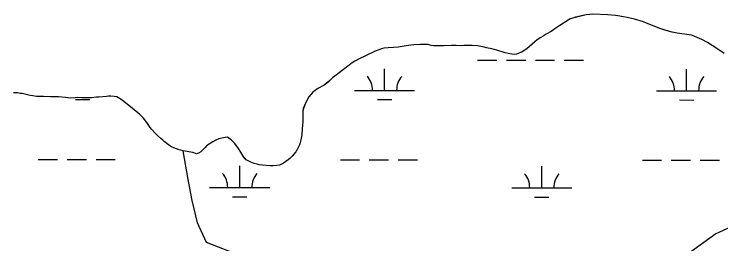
# Model space of a CAD drawing. Extents: x 3148686 to 3186545, y 916144 to 941516.
# Drawn here: x 3172697 to 3173871, y 923611 to 923994 of the extents above; entities that cross this region are included whole.
import ezdxf

# ---------------------------------------------------------------- set-up
doc = ezdxf.new("R2010")
doc.units = 0
for name, color, linetype in [('V-SITE-VEGE', 7, 'Continuous'), ('V-TOPO-SHOR', 7, 'Continuous'), ('V-WETL-SWMP', 7, 'Continuous')]:
    doc.layers.add(name, color=color, linetype=linetype)

msp = doc.modelspace()

# ---------------------------------------------------------------- linework, layer by layer
at = {"layer": 'V-SITE-VEGE'}
for p, q in [((3173647.3, 923992.2), (3173629.4, 923988.2)), ((3173653.6, 923993.1), (3173647.3, 923992.2)), ((3173658.5, 923993.5), (3173653.6, 923993.1)), ((3173683.4, 923992.5), (3173658.5, 923993.5)), ((3173696, 923991.2), (3173683.4, 923992.5)), ((3173700.1, 923990.7), (3173696, 923991.2)), ((3173709.6, 923988.8), (3173700.1, 923990.7)), ((3173715.7, 923988.1), (3173709.6, 923988.8)), ((3173617.6, 923983.7), (3173603.5, 923974.6)), ((3173621, 923985.5), (3173617.6, 923983.7)), ((3173624.9, 923986.9), (3173621, 923985.5)), ((3173629.4, 923988.2), (3173624.9, 923986.9)), ((3173727.6, 923985.2), (3173715.7, 923988.1)), ((3173742.4, 923980.4), (3173727.6, 923985.2)), ((3173747.7, 923978.5), (3173742.4, 923980.4)), ((3173762.9, 923972.1), (3173747.7, 923978.5)), ((3173595.3, 923968.8), (3173589, 923964.6)), ((3173603.5, 923974.6), (3173595.3, 923968.8)), ((3173769.7, 923969.6), (3173762.9, 923972.1)), ((3173778.4, 923966.9), (3173769.7, 923969.6)), ((3173783.9, 923965.3), (3173778.4, 923966.9)), ((3173790, 923963.4), (3173783.9, 923965.3)), ((3173572, 923954.6), (3173566.1, 923950.8)), ((3173575.7, 923956.6), (3173572, 923954.6)), ((3173581, 923960), (3173575.7, 923956.6)), ((3173589, 923964.6), (3173581, 923960)), ((3173798.5, 923961.7), (3173790, 923963.4)), ((3173822.4, 923958.2), (3173798.5, 923961.7)), ((3173828.1, 923956.4), (3173822.4, 923958.2)), ((3173839.7, 923951.2), (3173828.1, 923956.4)), ((3173360.8, 923942.5), (3173355.9, 923941.6)), ((3173371.9, 923943.2), (3173360.8, 923942.5)), ((3173376.6, 923943.2), (3173371.9, 923943.2)), ((3173384.5, 923942.7), (3173376.6, 923943.2)), ((3173390, 923941.3), (3173384.5, 923942.7)), ((3173562, 923947.6), (3173553.4, 923939.7)), ((3173566.1, 923950.8), (3173562, 923947.6)), ((3173848.9, 923946.2), (3173839.7, 923951.2)), ((3173864.5, 923936), (3173848.9, 923946.2)), ((3173296.9, 923931.9), (3173280.4, 923924.3)), ((3173302.8, 923934.3), (3173296.9, 923931.9)), ((3173307.1, 923935.7), (3173302.8, 923934.3)), ((3173311.2, 923936.6), (3173307.1, 923935.7)), ((3173318.5, 923937.4), (3173311.2, 923936.6)), ((3173327, 923937.9), (3173318.5, 923937.4)), ((3173335.1, 923938.5), (3173327, 923937.9)), ((3173348.4, 923940.8), (3173335.1, 923938.5)), ((3173355.9, 923941.6), (3173348.4, 923940.8)), ((3173393.6, 923940.8), (3173390, 923941.3)), ((3173398.9, 923940.8), (3173393.6, 923940.8)), ((3173410.3, 923940.5), (3173398.9, 923940.8)), ((3173423.3, 923941), (3173410.3, 923940.5)), ((3173431.2, 923941.1), (3173423.3, 923941)), ((3173440.6, 923940.7), (3173431.2, 923941.1)), ((3173444, 923941), (3173440.6, 923940.7)), ((3173457.8, 923941.3), (3173444, 923941)), ((3173466.5, 923940.6), (3173457.8, 923941.3)), ((3173477.7, 923938.5), (3173466.5, 923940.6)), ((3173481.7, 923937.5), (3173477.7, 923938.5)), ((3173490.5, 923935.8), (3173481.7, 923937.5)), ((3173494.5, 923934.7), (3173490.5, 923935.8)), ((3173498.8, 923933.7), (3173494.5, 923934.7)), ((3173512.7, 923929.3), (3173498.8, 923933.7)), ((3173541.2, 923930.7), (3173537.3, 923928.9)), ((3173548.9, 923935.9), (3173541.2, 923930.7)), ((3173553.4, 923939.7), (3173548.9, 923935.9)), ((3173876.4, 923927.9), (3173864.5, 923936)), ((3173270.2, 923919.1), (3173263.1, 923915.1)), ((3173280.4, 923924.3), (3173270.2, 923919.1)), ((3173517.6, 923928), (3173512.7, 923929.3)), ((3173523.9, 923926.8), (3173517.6, 923928)), ((3173527.9, 923926.5), (3173523.9, 923926.8)), ((3173531.4, 923926.9), (3173527.9, 923926.5)), ((3173537.3, 923928.9), (3173531.4, 923926.9)), ((3173258.6, 923912.3), (3173229.4, 923890.4)), ((3173263.1, 923915.1), (3173258.6, 923912.3)), ((3173225.9, 923887.4), (3173218.3, 923880.5)), ((3173229.4, 923890.4), (3173225.9, 923887.4)), ((3173211.8, 923875.5), (3173201.6, 923869.7)), ((3173218.3, 923880.5), (3173211.8, 923875.5)), ((3172702, 923862.2), (3172695.7, 923862.5)), ((3172706.9, 923861.6), (3172702, 923862.2)), ((3172710.1, 923861.4), (3172706.9, 923861.6)), ((3172723.5, 923858.2), (3172710.1, 923861.4)), ((3173189.7, 923859.9), (3173186.6, 923855.8)), ((3173193, 923863.3), (3173189.7, 923859.9)), ((3173196.7, 923866.3), (3173193, 923863.3)), ((3173201.6, 923869.7), (3173196.7, 923866.3)), ((3172727.5, 923857.4), (3172723.5, 923858.2)), ((3172733.6, 923856.5), (3172727.5, 923857.4)), ((3172738.1, 923856.1), (3172733.6, 923856.5)), ((3172745.6, 923856.2), (3172738.1, 923856.1)), ((3172757, 923855.7), (3172745.6, 923856.2)), ((3172770.6, 923855.6), (3172757, 923855.7)), ((3172782.1, 923854.9), (3172770.6, 923855.6)), ((3172790, 923853.8), (3172782.1, 923854.9)), ((3172798.2, 923854.3), (3172790, 923853.8)), ((3172801.8, 923854.7), (3172798.2, 923854.3)), ((3172808.5, 923854.1), (3172801.8, 923854.7)), ((3172812.6, 923854.2), (3172808.5, 923854.1)), ((3172816, 923854), (3172812.6, 923854.2)), ((3172825, 923854.1), (3172816, 923854)), ((3172833.5, 923855.1), (3172825, 923854.1)), ((3172837.6, 923855), (3172833.5, 923855.1)), ((3172850.2, 923856.4), (3172837.6, 923855)), ((3172853.4, 923856.7), (3172850.2, 923856.4)), ((3172857.5, 923856.7), (3172853.4, 923856.7)), ((3172862.8, 923856.4), (3172857.5, 923856.7)), ((3172867.2, 923855.6), (3172862.8, 923856.4)), ((3172870.1, 923854), (3172867.2, 923855.6)), ((3172876.1, 923850.2), (3172870.1, 923854)), ((3172879.3, 923847.6), (3172876.1, 923850.2)), ((3173186.6, 923855.8), (3173180.7, 923845.5)), ((3172887.4, 923841.6), (3172879.3, 923847.6)), ((3172902.3, 923829.3), (3172887.4, 923841.6)), ((3173177.3, 923836.4), (3173176.7, 923832.4)), ((3173180.7, 923845.5), (3173177.3, 923836.4)), ((3172905, 923826.7), (3172902.3, 923829.3)), ((3172911.6, 923820.1), (3172905, 923826.7)), ((3173176.3, 923827.9), (3173176.2, 923824.2)), ((3173176.7, 923832.4), (3173176.3, 923827.9)), ((3172917.4, 923813), (3172911.6, 923820.1)), ((3172922.7, 923805), (3172917.4, 923813)), ((3173176.2, 923814.7), (3173175.7, 923808)), ((3173176.2, 923824.2), (3173176.4, 923819.4)), ((3173176.4, 923819.4), (3173176.2, 923814.7)), ((3172925.5, 923801.3), (3172922.7, 923805)), ((3172930.7, 923795.6), (3172925.5, 923801.3)), ((3173175.6, 923803.1), (3173174.6, 923792.8)), ((3173175.7, 923808), (3173175.6, 923803.1)), ((3172935.1, 923791.3), (3172930.7, 923795.6)), ((3172940.4, 923786.4), (3172935.1, 923791.3)), ((3173174.6, 923792.8), (3173173.7, 923787.1)), ((3172943.6, 923783.9), (3172940.4, 923786.4)), ((3172946.2, 923781.6), (3172943.6, 923783.9)), ((3172955.3, 923774.3), (3172946.2, 923781.6)), ((3173026.8, 923780.8), (3173016.6, 923774)), ((3173032.1, 923783.6), (3173026.8, 923780.8)), ((3173037, 923785.8), (3173032.1, 923783.6)), ((3173047.2, 923788.3), (3173037, 923785.8)), ((3173051.1, 923788.7), (3173047.2, 923788.3)), ((3173053.7, 923787.1), (3173051.1, 923788.7)), ((3173057.9, 923783.6), (3173053.7, 923787.1)), ((3173062.8, 923778.7), (3173057.9, 923783.6)), ((3173066.6, 923773.8), (3173062.8, 923778.7)), ((3173171.8, 923779), (3173170.8, 923776)), ((3173173.7, 923787.1), (3173171.8, 923779)), ((3172958.1, 923772.8), (3172955.3, 923774.3)), ((3172962, 923771), (3172958.1, 923772.8)), ((3172970.7, 923767.6), (3172962, 923771)), ((3172977.8, 923765.8), (3172970.7, 923767.6)), ((3172993.4, 923763), (3172977.8, 923765.8)), ((3173014.4, 923771.7), (3173007, 923764.1)), ((3173016.6, 923774), (3173014.4, 923771.7)), ((3173069.4, 923769.7), (3173066.6, 923773.8)), ((3173073.2, 923763.6), (3173069.4, 923769.7)), ((3173167.2, 923768.1), (3173164.6, 923764.2)), ((3173170.8, 923776), (3173167.2, 923768.1)), ((3172999.9, 923761.1), (3172993.4, 923763)), ((3173002.9, 923762.1), (3172999.9, 923761.1)), ((3173007, 923764.1), (3173002.9, 923762.1)), ((3173077.2, 923756.8), (3173073.2, 923763.6)), ((3173079.8, 923753.5), (3173077.2, 923756.8)), ((3173155.6, 923753.9), (3173152.3, 923750.9)), ((3173158.6, 923757), (3173155.6, 923753.9)), ((3173164.6, 923764.2), (3173158.6, 923757)), ((3173082.4, 923751.1), (3173079.8, 923753.5)), ((3173090.1, 923746.8), (3173082.4, 923751.1)), ((3173095.8, 923744.7), (3173090.1, 923746.8)), ((3173100.4, 923743.6), (3173095.8, 923744.7)), ((3173103.9, 923742.8), (3173100.4, 923743.6)), ((3173109.4, 923742.1), (3173103.9, 923742.8)), ((3173122.1, 923740.8), (3173109.4, 923742.1)), ((3173137.8, 923742.3), (3173133.5, 923741.5)), ((3173144.5, 923745.3), (3173137.8, 923742.3)), ((3173148.4, 923747.9), (3173144.5, 923745.3)), ((3173152.3, 923750.9), (3173148.4, 923747.9)), ((3173127.4, 923740.8), (3173122.1, 923740.8)), ((3173133.5, 923741.5), (3173127.4, 923740.8))]:
    msp.add_line(p, q, dxfattribs=at)
at = {"layer": 'V-TOPO-SHOR'}
for points in [[(3173742.4, 923980.4), (3173727.6, 923985.2), (3173715.7, 923988.1), (3173709.6, 923988.8), (3173700.1, 923990.7), (3173696, 923991.2), (3173683.4, 923992.5), (3173658.5, 923993.5), (3173653.6, 923993.1), (3173647.3, 923992.2), (3173629.4, 923988.2), (3173624.9, 923986.9), (3173621, 923985.5), (3173617.6, 923983.7), (3173603.5, 923974.6), (3173595.3, 923968.8), (3173589, 923964.6), (3173581, 923960), (3173575.7, 923956.6), (3173572, 923954.6), (3173566.1, 923950.8), (3173562, 923947.6), (3173553.4, 923939.7), (3173548.9, 923935.9), (3173541.2, 923930.7), (3173537.3, 923928.9), (3173531.4, 923926.9), (3173527.9, 923926.5), (3173523.9, 923926.8), (3173517.6, 923928), (3173512.7, 923929.3), (3173498.8, 923933.7), (3173494.5, 923934.7), (3173490.5, 923935.8), (3173481.7, 923937.5), (3173477.7, 923938.5), (3173466.5, 923940.6), (3173457.8, 923941.3), (3173444, 923941), (3173440.6, 923940.7), (3173431.2, 923941.1), (3173423.3, 923941), (3173410.3, 923940.5), (3173398.9, 923940.8), (3173393.6, 923940.8), (3173390, 923941.3), (3173384.5, 923942.7), (3173376.6, 923943.2), (3173371.9, 923943.2), (3173360.8, 923942.5), (3173355.9, 923941.6), (3173348.4, 923940.8), (3173335.1, 923938.5), (3173327, 923937.9), (3173318.5, 923937.4), (3173311.2, 923936.6), (3173307.1, 923935.7), (3173302.8, 923934.3), (3173296.9, 923931.9), (3173280.4, 923924.3), (3173270.2, 923919.1), (3173263.1, 923915.1), (3173258.6, 923912.3), (3173229.4, 923890.4), (3173225.9, 923887.4), (3173218.3, 923880.5), (3173211.8, 923875.5), (3173201.6, 923869.7), (3173196.7, 923866.3), (3173193, 923863.3), (3173189.7, 923859.9), (3173186.6, 923855.8), (3173180.7, 923845.5), (3173177.3, 923836.4), (3173176.7, 923832.4), (3173176.3, 923827.9), (3173176.2, 923824.2), (3173176.4, 923819.4), (3173176.2, 923814.7), (3173175.7, 923808), (3173175.6, 923803.1), (3173174.6, 923792.8), (3173173.7, 923787.1), (3173171.8, 923779), (3173170.8, 923776), (3173167.2, 923768.1), (3173164.6, 923764.2), (3173158.6, 923757), (3173155.6, 923753.9), (3173152.3, 923750.9), (3173148.4, 923747.9), (3173144.5, 923745.3), (3173137.8, 923742.3), (3173133.5, 923741.5), (3173127.4, 923740.8), (3173122.1, 923740.8), (3173109.4, 923742.1), (3173103.9, 923742.8), (3173100.4, 923743.6), (3173095.8, 923744.7), (3173090.1, 923746.8)], [(3173876.4, 923927.9), (3173864.5, 923936), (3173848.9, 923946.2), (3173839.7, 923951.2), (3173828.1, 923956.4), (3173822.4, 923958.2), (3173798.5, 923961.7), (3173790, 923963.4), (3173783.9, 923965.3), (3173778.3, 923966.9), (3173769.7, 923969.6), (3173762.9, 923972.1), (3173747.7, 923978.5), (3173742.4, 923980.4)], [(3173090.1, 923746.8), (3173082.4, 923751.1), (3173079.8, 923753.5), (3173077.2, 923756.8), (3173073.2, 923763.6), (3173069.4, 923769.7), (3173066.6, 923773.8), (3173062.8, 923778.7), (3173057.9, 923783.6), (3173053.7, 923787.1), (3173051.1, 923788.7), (3173047.2, 923788.3), (3173037, 923785.8), (3173032.1, 923783.6), (3173026.8, 923780.8), (3173016.6, 923774), (3173014.4, 923771.7), (3173007, 923764.1), (3173002.9, 923762.1), (3172999.9, 923761.1), (3172993.4, 923763), (3172977.8, 923765.8), (3172970.7, 923767.6), (3172962, 923771), (3172958.1, 923772.8), (3172955.3, 923774.3), (3172946.2, 923781.6), (3172943.6, 923783.9), (3172940.4, 923786.4), (3172935.1, 923791.3), (3172930.7, 923795.6), (3172925.5, 923801.3), (3172922.7, 923805), (3172917.4, 923813), (3172911.6, 923820.1), (3172905, 923826.7), (3172902.3, 923829.3), (3172887.4, 923841.6), (3172879.3, 923847.6), (3172876.1, 923850.2), (3172870.1, 923854), (3172867.2, 923855.6), (3172862.8, 923856.4), (3172857.5, 923856.7), (3172853.4, 923856.7), (3172850.2, 923856.4), (3172837.6, 923855), (3172833.5, 923855.1), (3172825, 923854.1), (3172816, 923854), (3172812.6, 923854.2), (3172808.5, 923854.1), (3172801.8, 923854.7), (3172798.2, 923854.3), (3172790, 923853.8), (3172782.1, 923854.9), (3172770.6, 923855.6), (3172757, 923855.7), (3172745.6, 923856.2), (3172738.1, 923856.1), (3172733.6, 923856.5), (3172727.5, 923857.4), (3172723.5, 923858.2), (3172710.1, 923861.4), (3172706.9, 923861.6), (3172702, 923862.2), (3172695.7, 923862.5)], [(3173960.2, 923672.2), (3173862.7, 923627.5), (3173816.7, 923594.7), (3173777.3, 923551.1), (3173751.1, 923529.2), (3173707.3, 923514), (3173643.9, 923507.5), (3173552.1, 923498.8), (3173464.7, 923505.5), (3173414.4, 923512.1), (3173302.9, 923527.5), (3173215.5, 923560.4), (3173104, 923582.4), (3173073.4, 923591.2), (3173016.6, 923613.1), (3173001.3, 923645.9), (3172992.6, 923683.1), (3172986.1, 923718.1), (3172977.8, 923765.8)]]:
    msp.add_lwpolyline(points, dxfattribs=at)
at = {"layer": 'V-WETL-SWMP'}
for p, q in [((3173647.3, 923992.2), (3173629.4, 923988.1)), ((3173653.6, 923993.1), (3173647.3, 923992.2)), ((3173658.5, 923993.5), (3173653.6, 923993.1)), ((3173683.4, 923992.5), (3173658.5, 923993.5)), ((3173696, 923991.2), (3173683.4, 923992.5)), ((3173700.1, 923990.7), (3173696, 923991.2)), ((3173709.6, 923988.8), (3173700.1, 923990.7)), ((3173715.7, 923988), (3173709.6, 923988.8)), ((3173617.6, 923983.7), (3173603.5, 923974.5)), ((3173621, 923985.5), (3173617.6, 923983.7)), ((3173624.9, 923986.9), (3173621, 923985.5)), ((3173629.4, 923988.1), (3173624.9, 923986.9)), ((3173727.6, 923985.2), (3173715.7, 923988)), ((3173742.4, 923980.4), (3173727.6, 923985.2)), ((3173747.7, 923978.4), (3173742.4, 923980.4)), ((3173762.9, 923972.1), (3173747.7, 923978.4)), ((3173595.3, 923968.8), (3173589, 923964.6)), ((3173603.5, 923974.5), (3173595.3, 923968.8)), ((3173769.6, 923969.6), (3173762.9, 923972.1)), ((3173778.3, 923966.9), (3173769.6, 923969.6)), ((3173783.9, 923965.3), (3173778.3, 923966.9)), ((3173790, 923963.4), (3173783.9, 923965.3)), ((3173571.9, 923954.6), (3173566.1, 923950.8)), ((3173575.7, 923956.6), (3173571.9, 923954.6)), ((3173581, 923960), (3173575.7, 923956.6)), ((3173589, 923964.6), (3173581, 923960)), ((3173798.5, 923961.7), (3173790, 923963.4)), ((3173822.3, 923958.2), (3173798.5, 923961.7)), ((3173828.1, 923956.4), (3173822.3, 923958.2)), ((3173839.7, 923951.2), (3173828.1, 923956.4)), ((3173360.8, 923942.5), (3173355.9, 923941.6)), ((3173371.9, 923943.1), (3173360.8, 923942.5)), ((3173376.6, 923943.2), (3173371.9, 923943.1)), ((3173384.5, 923942.7), (3173376.6, 923943.2)), ((3173390, 923941.3), (3173384.5, 923942.7)), ((3173562, 923947.6), (3173553.3, 923939.7)), ((3173566.1, 923950.8), (3173562, 923947.6)), ((3173848.8, 923946.2), (3173839.7, 923951.2)), ((3173864.5, 923936), (3173848.8, 923946.2)), ((3173296.9, 923931.9), (3173280.4, 923924.3)), ((3173302.8, 923934.3), (3173296.9, 923931.9)), ((3173307.1, 923935.7), (3173302.8, 923934.3)), ((3173311.2, 923936.6), (3173307.1, 923935.7)), ((3173318.5, 923937.4), (3173311.2, 923936.6)), ((3173327, 923937.9), (3173318.5, 923937.4)), ((3173335, 923938.5), (3173327, 923937.9)), ((3173348.4, 923940.8), (3173335, 923938.5)), ((3173355.9, 923941.6), (3173348.4, 923940.8)), ((3173393.5, 923940.8), (3173390, 923941.3)), ((3173398.9, 923940.8), (3173393.5, 923940.8)), ((3173410.3, 923940.5), (3173398.9, 923940.8)), ((3173423.3, 923941), (3173410.3, 923940.5)), ((3173431.2, 923941.1), (3173423.3, 923941)), ((3173440.6, 923940.7), (3173431.2, 923941.1)), ((3173444, 923941), (3173440.6, 923940.7)), ((3173457.8, 923941.3), (3173444, 923941)), ((3173466.5, 923940.5), (3173457.8, 923941.3)), ((3173477.7, 923938.5), (3173466.5, 923940.5)), ((3173481.6, 923937.5), (3173477.7, 923938.5)), ((3173490.5, 923935.8), (3173481.6, 923937.5)), ((3173494.5, 923934.7), (3173490.5, 923935.8)), ((3173498.8, 923933.7), (3173494.5, 923934.7)), ((3173512.6, 923929.3), (3173498.8, 923933.7)), ((3173541.2, 923930.7), (3173537.3, 923928.9)), ((3173548.8, 923935.9), (3173541.2, 923930.7)), ((3173553.3, 923939.7), (3173548.8, 923935.9)), ((3173876.4, 923927.9), (3173864.5, 923936)), ((3173270.2, 923919.1), (3173263.1, 923915.1)), ((3173280.4, 923924.3), (3173270.2, 923919.1)), ((3173517.6, 923928), (3173512.6, 923929.3)), ((3173523.9, 923926.8), (3173517.6, 923928)), ((3173527.8, 923926.5), (3173523.9, 923926.8)), ((3173531.4, 923926.9), (3173527.8, 923926.5)), ((3173537.3, 923928.9), (3173531.4, 923926.9)), ((3173258.6, 923912.3), (3173229.4, 923890.4)), ((3173263.1, 923915.1), (3173258.6, 923912.3)), ((3173466.9, 923917.1), (3173498.9, 923917.1)), ((3173514.9, 923917), (3173546.9, 923917)), ((3173562.9, 923917), (3173594.9, 923917)), ((3173610.9, 923916.9), (3173642.9, 923916.9)), ((3173312.3, 923866.5), (3173312.3, 923902.5)), ((3173814.2, 923866), (3173814.2, 923902)), ((3173225.9, 923887.4), (3173218.3, 923880.4)), ((3173229.4, 923890.4), (3173225.9, 923887.4)), ((3173211.8, 923875.5), (3173201.6, 923869.7)), ((3173218.3, 923880.4), (3173211.8, 923875.5)), ((3172702, 923862.2), (3172695.7, 923862.5)), ((3172706.9, 923861.6), (3172702, 923862.2)), ((3172710.1, 923861.4), (3172706.9, 923861.6)), ((3172723.5, 923858.2), (3172710.1, 923861.4)), ((3173189.7, 923859.9), (3173186.6, 923855.8)), ((3173193, 923863.3), (3173189.7, 923859.9)), ((3173196.7, 923866.3), (3173193, 923863.3)), ((3173201.6, 923869.7), (3173196.7, 923866.3)), ((3173262.3, 923866.6), (3173362.3, 923866.5)), ((3173764.2, 923866), (3173864.2, 923865.9)), ((3172727.5, 923857.4), (3172723.5, 923858.2)), ((3172733.6, 923856.5), (3172727.5, 923857.4)), ((3172738.1, 923856.1), (3172733.6, 923856.5)), ((3172745.6, 923856.2), (3172738.1, 923856.1)), ((3172757, 923855.7), (3172745.6, 923856.2)), ((3172770.6, 923855.6), (3172757, 923855.7)), ((3172782.1, 923854.9), (3172770.6, 923855.6)), ((3172789.9, 923853.8), (3172782.1, 923854.9)), ((3172798.2, 923854.3), (3172789.9, 923853.8)), ((3172801.8, 923854.7), (3172798.2, 923854.3)), ((3172798.4, 923851.6), (3172822.4, 923851.6)), ((3172808.5, 923854.1), (3172801.8, 923854.7)), ((3172812.6, 923854.2), (3172808.5, 923854.1)), ((3172816, 923854), (3172812.6, 923854.2)), ((3172825, 923854.1), (3172816, 923854)), ((3172833.5, 923855.1), (3172825, 923854.1)), ((3172837.6, 923855), (3172833.5, 923855.1)), ((3172850.2, 923856.4), (3172837.6, 923855)), ((3172853.4, 923856.7), (3172850.2, 923856.4)), ((3172857.5, 923856.7), (3172853.4, 923856.7)), ((3172862.8, 923856.3), (3172857.5, 923856.7)), ((3172867.2, 923855.6), (3172862.8, 923856.3)), ((3172870.1, 923854), (3172867.2, 923855.6)), ((3172876.1, 923850.1), (3172870.1, 923854)), ((3172879.3, 923847.6), (3172876.1, 923850.1)), ((3173186.6, 923855.8), (3173180.7, 923845.5)), ((3173300.3, 923851.1), (3173324.3, 923851.1)), ((3173802.2, 923850.6), (3173826.2, 923850.5)), ((3172887.4, 923841.6), (3172879.3, 923847.6)), ((3172902.3, 923829.3), (3172887.4, 923841.6)), ((3173177.2, 923836.4), (3173176.7, 923832.4)), ((3173180.7, 923845.5), (3173177.2, 923836.4)), ((3172905, 923826.7), (3172902.3, 923829.3)), ((3172911.6, 923820.1), (3172905, 923826.7)), ((3173176.3, 923827.9), (3173176.2, 923824.2)), ((3173176.7, 923832.4), (3173176.3, 923827.9)), ((3172917.4, 923813), (3172911.6, 923820.1)), ((3172922.7, 923805), (3172917.4, 923813)), ((3173176.2, 923814.7), (3173175.7, 923808)), ((3173176.2, 923824.2), (3173176.4, 923819.4)), ((3173176.4, 923819.4), (3173176.2, 923814.7)), ((3172925.5, 923801.3), (3172922.7, 923805)), ((3172930.7, 923795.6), (3172925.5, 923801.3)), ((3173175.5, 923803.1), (3173174.6, 923792.8)), ((3173175.7, 923808), (3173175.5, 923803.1)), ((3172935.1, 923791.3), (3172930.7, 923795.6)), ((3172940.4, 923786.4), (3172935.1, 923791.3)), ((3173174.6, 923792.8), (3173173.7, 923787.1)), ((3172943.6, 923783.9), (3172940.4, 923786.4)), ((3172946.2, 923781.5), (3172943.6, 923783.9)), ((3172955.3, 923774.3), (3172946.2, 923781.5)), ((3173026.8, 923780.8), (3173016.6, 923774)), ((3173032.1, 923783.6), (3173026.8, 923780.8)), ((3173037, 923785.8), (3173032.1, 923783.6)), ((3173047.2, 923788.3), (3173037, 923785.8)), ((3173051.1, 923788.7), (3173047.2, 923788.3)), ((3173053.7, 923787.1), (3173051.1, 923788.7)), ((3173057.9, 923783.6), (3173053.7, 923787.1)), ((3173062.8, 923778.7), (3173057.9, 923783.6)), ((3173066.6, 923773.8), (3173062.8, 923778.7)), ((3173171.8, 923779), (3173170.8, 923776)), ((3173173.7, 923787.1), (3173171.8, 923779)), ((3172958.1, 923772.8), (3172955.3, 923774.3)), ((3172962, 923771), (3172958.1, 923772.8)), ((3172970.7, 923767.6), (3172962, 923771)), ((3172977.8, 923765.8), (3172970.7, 923767.6)), ((3172993.4, 923763), (3172977.8, 923765.8)), ((3173014.4, 923771.6), (3173007, 923764.1)), ((3173016.6, 923774), (3173014.4, 923771.6)), ((3173069.4, 923769.7), (3173066.6, 923773.8)), ((3173073.2, 923763.6), (3173069.4, 923769.7)), ((3173167.2, 923768.1), (3173164.6, 923764.2)), ((3173170.8, 923776), (3173167.2, 923768.1)), ((3172999.9, 923761.1), (3172993.4, 923763)), ((3173002.9, 923762.1), (3172999.9, 923761.1)), ((3173007, 923764.1), (3173002.9, 923762.1)), ((3173077.2, 923756.8), (3173073.2, 923763.6)), ((3173079.8, 923753.4), (3173077.2, 923756.8)), ((3173155.6, 923753.9), (3173152.3, 923750.9)), ((3173158.6, 923757), (3173155.6, 923753.9)), ((3173164.6, 923764.2), (3173158.6, 923757)), ((3172736.8, 923751.7), (3172768.8, 923751.7)), ((3172784.8, 923751.6), (3172816.8, 923751.6)), ((3172832.8, 923751.6), (3172864.8, 923751.6)), ((3173082.4, 923751.1), (3173079.8, 923753.4)), ((3173090.1, 923746.8), (3173082.4, 923751.1)), ((3173095.8, 923744.7), (3173090.1, 923746.8)), ((3173100.4, 923743.6), (3173095.8, 923744.7)), ((3173103.9, 923742.8), (3173100.4, 923743.6)), ((3173109.4, 923742.1), (3173103.9, 923742.8)), ((3173122.1, 923740.8), (3173109.4, 923742.1)), ((3173137.8, 923742.3), (3173133.5, 923741.5)), ((3173144.5, 923745.3), (3173137.8, 923742.3)), ((3173148.4, 923747.9), (3173144.5, 923745.3)), ((3173152.3, 923750.9), (3173148.4, 923747.9)), ((3173238.8, 923751.2), (3173270.8, 923751.1)), ((3173286.8, 923751.1), (3173318.8, 923751.1)), ((3173334.8, 923751.1), (3173366.8, 923751)), ((3173740.7, 923750.6), (3173772.7, 923750.6)), ((3173788.7, 923750.6), (3173820.7, 923750.6)), ((3173836.7, 923750.5), (3173868.7, 923750.5)), ((3173071.6, 923704.9), (3173071.7, 923740.9)), ((3173127.4, 923740.8), (3173122.1, 923740.8)), ((3173133.5, 923741.5), (3173127.4, 923740.8)), ((3173573.6, 923704.4), (3173573.6, 923740.4)), ((3173021.6, 923705), (3173121.6, 923704.9)), ((3173523.6, 923704.4), (3173623.6, 923704.3)), ((3173059.6, 923689.5), (3173083.6, 923689.5)), ((3173561.5, 923689), (3173585.5, 923688.9))]:
    msp.add_line(p, q, dxfattribs=at)
for centre, start, end in [((3173257, 923867.1), 359.1678, 40.7115), ((3173367.5, 923866.9), 139.1678, 180.7115), ((3173759, 923866.5), 359.1678, 40.7115), ((3173869.4, 923866.4), 139.1678, 180.7115), ((3173016.4, 923705.4), 359.1678, 40.7115), ((3173126.9, 923705.3), 139.1678, 180.7115), ((3173518.3, 923704.9), 359.1678, 40.7115), ((3173628.8, 923704.8), 139.1678, 180.7115)]:
    msp.add_arc(centre, 35.2, start, end, dxfattribs=at)

doc.saveas('drawing.dxf')
